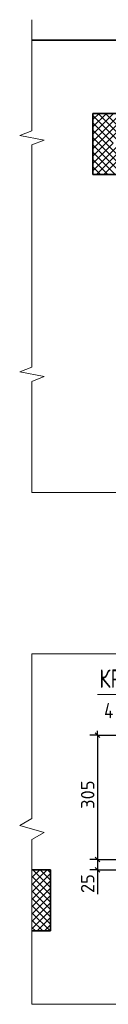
# Model space of a CAD drawing. Header units: millimetres. Extents: x 40580 to 1930067, y -240640 to 81020.
# Tile 371 of 656: x 1124685 to 1126137, y -224733 to -208628. Entities that reach past the tile are written whole.
import ezdxf

# ---------------------------------------------------------------- set-up
doc = ezdxf.new("R2010")
doc.units = ezdxf.units.MM
for name, color, linetype, lineweight in [('Standard', 7, 'Continuous', 25), ('ЖБ Перекрытие верхний уровень', 7, 'Continuous', 35), ('Позиционная метка номер позиции', 7, 'Continuous', 13), ('Примечания', 7, 'Continuous', 13)]:
    doc.layers.add(name, color=color, linetype=linetype, lineweight=lineweight)
doc.layers.add('Размерная выноска', color=7, linetype='Continuous')
doc.layers.add('Стилевая поверхн.', color=7, linetype='Continuous')
doc.styles.add('GOST 2.304', font='isocpeur.ttf', dxfattribs={"width": 0.8})
doc.styles.add('ISOCPEUR', font='isocpeur.ttf')

msp = doc.modelspace()

# ---------------------------------------------------------------- linework, layer by layer
at = {"layer": 'Standard', "color": 7, "linetype": 'Continuous', "lineweight": 25, "transparency": 33554687}
for p, q in [((1125920.9, -220295.2), (1125995.9, -220370.2)), ((1125920.9, -222328.6), (1125995.9, -222403.6)), ((1125920.9, -222495.2), (1125995.9, -222570.2))]:
    msp.add_line(p, q, dxfattribs=at)
at = {"layer": 'Standard', "color": 7, "linetype": 'Continuous', "lineweight": -3, "transparency": 33554687}
for p, q in [((1125958.4, -220332.7), (1125958.4, -220257.7)), ((1125958.4, -222366.1), (1125958.4, -222532.7)), ((1125958.4, -222532.7), (1125958.4, -222607.7))]:
    msp.add_line(p, q, dxfattribs=at)
at = {"layer": 'Standard', "color": 251, "linetype": 'Continuous', "lineweight": -3, "true_color": 0x656565, "transparency": 33554687}
for p, q in [((1125958.4, -220332.7), (1125833.4, -220332.7)), ((1125958.4, -220332.7), (1126083.4, -220332.7)), ((1125958.4, -222366.1), (1125833.4, -222366.1)), ((1125958.4, -222366.1), (1126083.4, -222366.1)), ((1125958.4, -222366.1), (1127258.4, -222366.1)), ((1125958.4, -222532.7), (1125833.4, -222532.7)), ((1125958.4, -222532.7), (1126083.4, -222532.7)), ((1125958.4, -222532.7), (1128358.4, -222532.7))]:
    msp.add_line(p, q, dxfattribs=at)
msp.add_lwpolyline([(1125958.4, -220332.7), (1126366, -220332.7), (1126366, -220332.7), (1127258.4, -220332.7)], dxfattribs=at)
at = {"layer": 'Standard', "color": 7, "linetype": 'Continuous', "lineweight": -3, "transparency": 33554687}
msp.add_lwpolyline([(1125958.4, -220332.7), (1125958.4, -221533.3), (1125958.4, -221533.3), (1125958.4, -222366.1)], dxfattribs=at)
at = {"layer": 'ЖБ Перекрытие верхний уровень', "transparency": 33554687}
for p, q in [((1134618.4, -208961.7), (1124885.1, -208961.7)), ((1125885.1, -211161.7), (1125885.1, -210161.7)), ((1125885.1, -210161.7), (1128551.8, -210161.7)), ((1128551.8, -211161.7), (1125885.1, -211161.7)), ((1124885.1, -222532.7), (1125191.7, -222532.7)), ((1125191.7, -222532.7), (1125191.7, -223532.7)), ((1125191.7, -223532.7), (1124885.1, -223532.7))]:
    msp.add_line(p, q, dxfattribs=at)
at = {"layer": 'Позиционная метка номер позиции', "color": 7, "linetype": 'Continuous', "lineweight": 13, "transparency": 33554687}
msp.add_lwpolyline([(1125958.4, -219666.1), (1126958.4, -219666.1), (1126958.4, -220909.7), (1128791.7, -220909.7)], dxfattribs=at)
at = {"layer": 'Примечания', "color": 7, "linetype": 'Continuous', "lineweight": 13, "transparency": 33554687}
for p, q in [((1124885.1, -208628.4), (1124885.1, -208628.4)), ((1124885.1, -210445.7), (1124885.1, -208628.4)), ((1124685.1, -210523), (1124885.1, -210445.7)), ((1125085.1, -210600.4), (1124685.1, -210523)), ((1124885.1, -210677.7), (1125085.1, -210600.4)), ((1124885.1, -212495), (1124885.1, -210677.7)), ((1124885.1, -214312.4), (1124885.1, -212495)), ((1124685.1, -214389.7), (1124885.1, -214312.4)), ((1125085.1, -214467), (1124685.1, -214389.7)), ((1124885.1, -214544.4), (1125085.1, -214467)), ((1124885.1, -216361.7), (1124885.1, -214544.4)), ((1124885.1, -216361.7), (1124885.1, -216361.7)), ((1127172.4, -216361.7), (1124885.1, -216361.7)), ((1124885.1, -218999.4), (1127172.4, -218999.4)), ((1124885.1, -218999.4), (1124885.1, -218999.4)), ((1124885.1, -221694.1), (1124885.1, -218999.4)), ((1124685.1, -221808.7), (1124885.1, -221694.1)), ((1125085.1, -221923.4), (1124685.1, -221808.7)), ((1124885.1, -222038.1), (1125085.1, -221923.4)), ((1124885.1, -224732.7), (1124885.1, -222038.1)), ((1124885.1, -224732.7), (1124885.1, -224732.7)), ((1127172.4, -224732.7), (1124885.1, -224732.7)), ((1124885.1, -224732.7), (1124885.1, -224732.7))]:
    msp.add_line(p, q, dxfattribs=at)
at = {"layer": 'Размерная выноска', "color": 7, "linetype": 'Continuous', "lineweight": -3, "transparency": 33554687}
msp.add_line((1125958.4, -222532.7), (1125958.4, -222932.7), dxfattribs=at)
at = {"layer": 'Стилевая поверхн.', "color": 252, "linetype": 'Continuous', "lineweight": 13, "true_color": 0x8f8f8f, "transparency": 33554687}
for p, q in [((1125885.1, -210260.6), (1125984, -210161.7)), ((1125885.1, -210380.6), (1126104, -210161.7)), ((1125885.1, -210500.6), (1126224, -210161.7)), ((1125885.1, -210620.6), (1126344, -210161.7)), ((1125970.8, -210161.7), (1126457.4, -210648.3)), ((1125977.4, -210648.3), (1126464, -210161.7)), ((1126090.8, -210161.7), (1126577.4, -210648.3)), ((1126097.4, -210648.3), (1126584, -210161.7)), ((1125885.1, -210196), (1126337.4, -210648.3)), ((1125885.1, -210316), (1126217.4, -210648.3)), ((1125885.1, -210436), (1126097.4, -210648.3)), ((1125885.1, -210556), (1125977.4, -210648.3)), ((1125885.1, -210740.6), (1125977.4, -210648.3)), ((1125885.1, -210860.6), (1126097.4, -210648.3)), ((1125885.1, -210980.6), (1126217.4, -210648.3)), ((1125885.1, -211100.6), (1126337.4, -210648.3)), ((1125885.1, -210676), (1126370.8, -211161.7)), ((1125885.1, -210796), (1126250.8, -211161.7)), ((1125944, -211161.7), (1126457.4, -210648.3)), ((1125977.4, -210648.3), (1126490.8, -211161.7)), ((1126064, -211161.7), (1126577.4, -210648.3)), ((1126097.4, -210648.3), (1126610.8, -211161.7)), ((1125885.1, -210916), (1126130.8, -211161.7)), ((1125885.1, -211036), (1126010.8, -211161.7)), ((1125885.1, -211156), (1125890.8, -211161.7)), ((1124885.1, -222540.6), (1124892.9, -222532.7)), ((1124897.4, -222648.3), (1125012.9, -222532.7)), ((1124901.8, -222532.7), (1125017.4, -222648.3)), ((1125017.4, -222648.3), (1125132.9, -222532.7)), ((1125021.8, -222532.7), (1125137.4, -222648.3)), ((1125141.8, -222532.7), (1125191.7, -222582.6)), ((1124885.1, -222636), (1124897.4, -222648.3)), ((1124885.1, -222660.6), (1124897.4, -222648.3)), ((1124885.1, -222780.6), (1125017.4, -222648.3)), ((1124885.1, -222900.6), (1125137.4, -222648.3)), ((1124885.1, -223020.6), (1125191.7, -222714)), ((1124897.4, -222648.3), (1125191.7, -222942.6)), ((1125017.4, -222648.3), (1125191.7, -222822.6)), ((1125137.4, -222648.3), (1125191.7, -222594)), ((1125137.4, -222648.3), (1125191.7, -222702.6)), ((1124885.1, -222756), (1125191.7, -223062.6)), ((1124885.1, -223140.6), (1125191.7, -222834)), ((1124885.1, -222876), (1125191.7, -223182.6)), ((1124885.1, -223260.6), (1125191.7, -222954)), ((1124885.1, -222996), (1125191.7, -223302.6)), ((1124885.1, -223380.6), (1125191.7, -223074)), ((1124885.1, -223116), (1125191.7, -223422.6)), ((1124885.1, -223500.6), (1125191.7, -223194)), ((1124885.1, -223236), (1125181.8, -223532.7)), ((1124885.1, -223356), (1125061.8, -223532.7)), ((1124972.9, -223532.7), (1125191.7, -223314)), ((1124885.1, -223476), (1124941.8, -223532.7)), ((1125092.9, -223532.7), (1125191.7, -223434))]:
    msp.add_line(p, q, dxfattribs=at)

# ---------------------------------------------------------------- texts
at = {"layer": 'Standard', "color": 7, "linetype": 'Continuous', "lineweight": 25, "transparency": 33554687, "char_height": 220, "attachment_point": 7, "rotation": 90, "style": 'ISOCPEUR'}
for s, insert, width in [('305', (1125908.4, -221537), 500.826), ('25', (1125908.4, -222913.7), 375.735)]:
    msp.add_mtext(s, dxfattribs=dict(at, insert=insert, width=width))
at = {"layer": 'Примечания', "color": 7, "linetype": 'Continuous', "lineweight": 25, "transparency": 33554687, "attachment_point": 7, "style": 'GOST 2.304'}
for s, insert, char_height, width in [('КРП-1', (1125988.4, -219556.1), 300, 1023.846), ('4\\~шт.', (1126068.4, -220054.1), 250, 835.504)]:
    msp.add_mtext(s, dxfattribs=dict(at, insert=insert, char_height=char_height, width=width))

doc.saveas('drawing.dxf')
